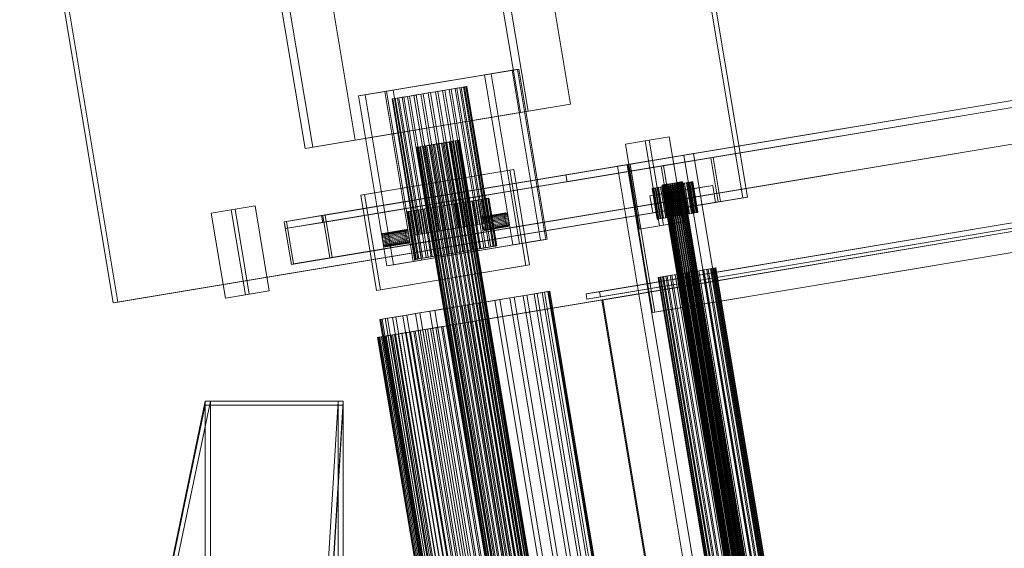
# Model space of a CAD drawing. Header units: millimetres. Extents: x -2233 to 61924, y -68080 to 6847.
# Tile 518 of 656: x 18716 to 19287, y -17483 to -17176. Entities that reach past the tile are written whole.
import ezdxf

# ---------------------------------------------------------------- set-up
doc = ezdxf.new("R2010")
doc.units = ezdxf.units.MM
doc.layers.add('superior_C10', color=7, linetype='Continuous', lineweight=0)
doc.layers.add('superior_C10-C02', color=7, linetype='Continuous', lineweight=0)

msp = doc.modelspace()

# ---------------------------------------------------------------- linework, layer by layer
at = {"layer": 'superior_C10'}
for p, q in [((27725.129, -15817.708), (18890.619, -17290.127)), ((18891.289, -17290.015), (27725.799, -15817.597)), ((27727.139, -15817.373), (18892.629, -17289.792)), ((18868.958, -17293.737), (27703.468, -15821.318)), ((27704.808, -15821.095), (18870.298, -17293.513)), ((18891.277, -17294.072), (27725.787, -15821.654)), ((27704.125, -15825.264), (18869.616, -17297.682)), ((27707.578, -15845.978), (18873.068, -17318.397)), ((18874.408, -17318.173), (27708.918, -15845.755)), ((27729.909, -15842.256), (18895.399, -17314.675)), ((18896.739, -17314.451), (27731.249, -15842.033)), ((19068.902, -17264.468), (27576.745, -15846.494)), ((27578.085, -15846.271), (19070.242, -17264.245)), ((18963.505, -17354.013), (27663.505, -15904.013)), ((27664.175, -15903.902), (18964.175, -17353.902)), ((18986.506, -17350.18), (27686.506, -15900.18)), ((27687.176, -15900.068), (18987.176, -17350.068)), ((27636.523, -15903.442), (19051.817, -17334.226)), ((19044.001, -17335.529), (27628.707, -15904.744)), ((27629.2, -15907.703), (19044.494, -17338.488)), ((19052.31, -17337.185), (27637.016, -15906.401)), ((19053.091, -17339.082), (27618.581, -15911.501)), ((27619.251, -15911.389), (19053.761, -17338.971)), ((27590.39, -15928.365), (19082.547, -17346.339)), ((19083.887, -17346.115), (27591.73, -15928.141)), ((19080.608, -16954.324), (19134.859, -17279.834)), ((19137.539, -17279.387), (19083.287, -16953.877)), ((18769.762, -17340.683), (18715.51, -17015.173)), ((18718.19, -17014.727), (18772.441, -17340.237)), ((19034.964, -17225.517), (19015.236, -17107.15)), ((18986.205, -17111.989), (19005.933, -17230.356)), ((19010.399, -17229.611), (18990.671, -17111.244)), ((18865.77, -17132.061), (18885.498, -17250.428)), ((18890.334, -17127.967), (18910.062, -17246.334)), ((18881.031, -17251.173), (18861.303, -17132.806)), ((19068.244, -17260.522), (19505.506, -17187.645)), ((19506.846, -17187.422), (19069.584, -17260.299)), ((19032.291, -17266.515), (19469.553, -17193.638)), ((19070.242, -17264.245), (19507.503, -17191.368)), ((19470.21, -17197.583), (19032.949, -17270.46)), ((18927.292, -17218.118), (19004.154, -17205.307)), ((19005.048, -17205.159), (18928.185, -17217.969)), ((18985.126, -17208.479), (19001.204, -17205.799)), ((19005.048, -17205.159), (18988.969, -17207.838)), ((19005.048, -17205.159), (19001.204, -17205.799)), ((19001.204, -17205.799), (19017.644, -17304.438)), ((19005.048, -17205.159), (19004.154, -17205.307)), ((19004.154, -17205.307), (19020.594, -17303.947)), ((19021.487, -17303.798), (19005.048, -17205.159)), ((18985.126, -17208.479), (18988.969, -17207.838)), ((19001.566, -17307.118), (18985.126, -17208.479)), ((18988.969, -17207.838), (19005.409, -17306.478)), ((18932.028, -17217.328), (18915.95, -17220.008)), ((18932.028, -17217.328), (18928.185, -17217.969)), ((18948.468, -17315.968), (18932.028, -17217.328)), ((18956.696, -17218.286), (18960.805, -17217.601)), ((18962.088, -17217.387), (18958.059, -17218.059)), ((18960.805, -17217.601), (18964.619, -17216.966)), ((18960.805, -17217.601), (18973.957, -17296.513)), ((18965.774, -17216.773), (18962.088, -17217.387)), ((18962.088, -17217.387), (18975.24, -17296.299)), ((18964.619, -17216.966), (18967.992, -17216.403)), ((18964.619, -17216.966), (18977.771, -17295.877)), ((18968.974, -17216.24), (18965.774, -17216.773)), ((18965.774, -17216.773), (18978.926, -17295.685)), ((18967.992, -17216.403), (18970.794, -17215.936)), ((18967.992, -17216.403), (18981.144, -17295.315)), ((18971.566, -17215.808), (18968.974, -17216.24)), ((18968.974, -17216.24), (18982.126, -17295.151)), ((18970.794, -17215.936), (18972.919, -17215.582)), ((18970.794, -17215.936), (18983.946, -17294.848)), ((18973.451, -17215.494), (18971.566, -17215.808)), ((18971.566, -17215.808), (18984.718, -17294.719)), ((18972.919, -17215.582), (18974.284, -17215.355)), ((18972.919, -17215.582), (18986.071, -17294.494)), ((18974.555, -17215.31), (18973.451, -17215.494)), ((18973.451, -17215.494), (18986.603, -17294.405)), ((18974.284, -17215.355), (18974.836, -17215.263)), ((18974.284, -17215.355), (18987.435, -17294.266)), ((18974.836, -17215.263), (18974.555, -17215.31)), ((18974.555, -17215.31), (18987.707, -17294.221)), ((18974.836, -17215.263), (18987.988, -17294.174)), ((19509.616, -17212.305), (19072.354, -17285.182)), ((19073.694, -17284.959), (19510.955, -17212.082)), ((18912.106, -17220.649), (18928.185, -17217.969)), ((18912.106, -17220.649), (18915.95, -17220.008)), ((18928.546, -17319.288), (18912.106, -17220.649)), ((18915.95, -17220.008), (18932.389, -17318.648)), ((18927.292, -17218.118), (18928.185, -17217.969)), ((18943.732, -17316.757), (18927.292, -17218.118)), ((18928.185, -17217.969), (18944.625, -17316.608)), ((18932.009, -17222.401), (18931.457, -17222.493)), ((18931.457, -17222.493), (18931.738, -17222.446)), ((18931.457, -17222.493), (18944.609, -17301.404)), ((18931.738, -17222.446), (18932.842, -17222.262)), ((18931.738, -17222.446), (18944.89, -17301.357)), ((18933.374, -17222.173), (18932.009, -17222.401)), ((18945.161, -17301.312), (18932.009, -17222.401)), ((18932.842, -17222.262), (18934.726, -17221.948)), ((18932.842, -17222.262), (18945.994, -17301.173)), ((18935.498, -17221.819), (18933.374, -17222.173)), ((18933.374, -17222.173), (18946.526, -17301.085)), ((18934.726, -17221.948), (18937.318, -17221.516)), ((18934.726, -17221.948), (18947.878, -17300.859)), ((18938.301, -17221.352), (18935.498, -17221.819)), ((18935.498, -17221.819), (18948.65, -17300.731)), ((18937.318, -17221.516), (18940.519, -17220.982)), ((18937.318, -17221.516), (18950.47, -17300.427)), ((18941.674, -17220.79), (18938.301, -17221.352)), ((18938.301, -17221.352), (18951.453, -17300.264)), ((18940.519, -17220.982), (18944.204, -17220.368)), ((18940.519, -17220.982), (18953.67, -17299.894)), ((18945.488, -17220.154), (18941.674, -17220.79)), ((18941.674, -17220.79), (18954.826, -17299.701)), ((18944.204, -17220.368), (18948.233, -17219.697)), ((18944.204, -17220.368), (18957.356, -17299.28)), ((18949.596, -17219.469), (18945.488, -17220.154)), ((18945.488, -17220.154), (18958.64, -17299.066)), ((18948.233, -17219.697), (18952.452, -17218.994)), ((18948.233, -17219.697), (18961.385, -17298.608)), ((18953.841, -17218.762), (18949.596, -17219.469)), ((18949.596, -17219.469), (18962.748, -17298.381)), ((18952.452, -17218.994), (18956.696, -17218.286)), ((18952.452, -17218.994), (18965.603, -17297.905)), ((18958.059, -17218.059), (18953.841, -17218.762)), ((18953.841, -17218.762), (18966.993, -17297.673)), ((18956.696, -17218.286), (18969.848, -17297.198)), ((18958.059, -17218.059), (18971.211, -17296.97)), ((18910.062, -17246.334), (19034.964, -17225.517)), ((19010.399, -17229.611), (19034.964, -17225.517)), ((19005.933, -17230.356), (18881.031, -17251.173)), ((18885.498, -17250.428), (19010.399, -17229.611)), ((19005.933, -17230.356), (19010.399, -17229.611)), ((18885.498, -17250.428), (18910.062, -17246.334)), ((19066.828, -17248.593), (19080.674, -17246.285)), ((19092.203, -17244.364), (19078.358, -17246.671)), ((19092.203, -17244.364), (19080.674, -17246.285)), ((19080.674, -17246.285), (19088.893, -17295.605)), ((19100.423, -17293.683), (19092.203, -17244.364)), ((18881.031, -17251.173), (18885.498, -17250.428)), ((18946.068, -17250.471), (18945.755, -17250.523)), ((18945.755, -17250.523), (18945.914, -17250.497)), ((18945.755, -17250.523), (19029.598, -17753.584)), ((18945.914, -17250.497), (18946.542, -17250.392)), ((18945.914, -17250.497), (19029.758, -17753.558)), ((18946.844, -17250.342), (18946.068, -17250.471)), ((19029.912, -17753.532), (18946.068, -17250.471)), ((18946.542, -17250.392), (18947.612, -17250.214)), ((18946.542, -17250.392), (19030.385, -17753.453)), ((18948.051, -17250.141), (18946.844, -17250.342)), ((18946.844, -17250.342), (19030.687, -17753.403)), ((18947.612, -17250.214), (18949.085, -17249.968)), ((18947.612, -17250.214), (19031.456, -17753.275)), ((18949.643, -17249.875), (18948.051, -17250.141)), ((18948.051, -17250.141), (19031.894, -17753.202)), ((18949.085, -17249.968), (18950.903, -17249.665)), ((18949.085, -17249.968), (19032.929, -17753.029)), ((18951.56, -17249.556), (18949.643, -17249.875)), ((18949.643, -17249.875), (19033.487, -17752.936)), ((18950.903, -17249.665), (18952.998, -17249.316)), ((18950.903, -17249.665), (19034.747, -17752.726)), ((18953.727, -17249.195), (18951.56, -17249.556)), ((18951.56, -17249.556), (19035.403, -17752.617)), ((18952.998, -17249.316), (18955.287, -17248.935)), ((18952.998, -17249.316), (19036.841, -17752.377)), ((18956.061, -17248.806), (18953.727, -17249.195)), ((18953.727, -17249.195), (19037.57, -17752.256)), ((18955.287, -17248.935), (18957.683, -17248.535)), ((18955.287, -17248.935), (19039.13, -17751.996)), ((18958.473, -17248.404), (18956.061, -17248.806)), ((18956.061, -17248.806), (19039.905, -17751.867)), ((18957.683, -17248.535), (18960.095, -17248.133)), ((18957.683, -17248.535), (19041.527, -17751.596)), ((18960.87, -17248.004), (18958.473, -17248.404)), ((18958.473, -17248.404), (19042.317, -17751.465)), ((18960.095, -17248.133), (18962.43, -17247.744)), ((18960.095, -17248.133), (19043.939, -17751.194)), ((18963.159, -17247.623), (18960.87, -17248.004)), ((18960.87, -17248.004), (19044.713, -17751.065)), ((18962.43, -17247.744), (18964.597, -17247.383)), ((18962.43, -17247.744), (19046.273, -17750.805)), ((18965.253, -17247.274), (18963.159, -17247.623)), ((18963.159, -17247.623), (19047.002, -17750.684)), ((18964.597, -17247.383), (18966.513, -17247.064)), ((18964.597, -17247.383), (19048.44, -17750.444)), ((18967.071, -17246.971), (18965.253, -17247.274)), ((18965.253, -17247.274), (19049.097, -17750.335)), ((18966.513, -17247.064), (18968.106, -17246.798)), ((18966.513, -17247.064), (19050.357, -17750.125)), ((18968.544, -17246.725), (18967.071, -17246.971)), ((18967.071, -17246.971), (19050.915, -17750.032)), ((18968.106, -17246.798), (18969.313, -17246.597)), ((18968.106, -17246.798), (19051.949, -17749.859)), ((18969.615, -17246.547), (18968.544, -17246.725)), ((18968.544, -17246.725), (19052.388, -17749.786)), ((18969.313, -17246.597), (18970.088, -17246.468)), ((18969.313, -17246.597), (19053.156, -17749.658)), ((18970.242, -17246.442), (18969.615, -17246.547)), ((18969.615, -17246.547), (19053.458, -17749.608)), ((18970.088, -17246.468), (18970.402, -17246.416)), ((18970.088, -17246.468), (19053.932, -17749.529)), ((18970.402, -17246.416), (18970.242, -17246.442)), ((18970.242, -17246.442), (19054.086, -17749.503)), ((18970.402, -17246.416), (19054.245, -17749.477)), ((19066.828, -17248.593), (19078.358, -17246.671)), ((19075.048, -17297.913), (19066.828, -17248.593)), ((19078.358, -17246.671), (19086.578, -17295.991)), ((19062.231, -17261.525), (19100.663, -17255.119)), ((19106.245, -17254.189), (19067.814, -17260.594)), ((19087.568, -17261.357), (19116.391, -17256.553)), ((19117.731, -17256.33), (19088.907, -17261.134)), ((19106.245, -17254.189), (19100.663, -17255.119)), ((19100.663, -17255.119), (19174.642, -17698.997)), ((19180.225, -17698.066), (19106.245, -17254.189)), ((19117.731, -17256.33), (19116.391, -17256.553)), ((19116.391, -17256.553), (19120.665, -17282.199)), ((19122.005, -17281.976), (19117.731, -17256.33)), ((19002.027, -17263.448), (18915.557, -17277.86)), ((19002.027, -17263.448), (18999.794, -17263.82)), ((19011.234, -17318.686), (19002.027, -17263.448)), ((19032.291, -17266.515), (19069.584, -17260.299)), ((19062.231, -17261.525), (19067.814, -17260.594)), ((19136.211, -17705.402), (19062.231, -17261.525)), ((19067.814, -17260.594), (19141.794, -17704.471)), ((19068.244, -17260.522), (19069.584, -17260.299)), ((19072.354, -17285.182), (19068.244, -17260.522)), ((19069.584, -17260.299), (19070.242, -17264.245)), ((19069.584, -17260.299), (19073.694, -17284.959)), ((19087.568, -17261.357), (19088.907, -17261.134)), ((19091.842, -17287.003), (19087.568, -17261.357)), ((19088.907, -17261.134), (19093.182, -17286.78)), ((18913.324, -17278.232), (18999.794, -17263.82)), ((18999.794, -17263.82), (19009, -17319.058)), ((19032.949, -17270.46), (19032.291, -17266.515)), ((19032.949, -17270.46), (19070.242, -17264.245)), ((19068.902, -17264.468), (19070.242, -17264.245)), ((19082.547, -17346.339), (19068.902, -17264.468)), ((19070.242, -17264.245), (19083.887, -17346.115)), ((19081.021, -17278.669), (19104.08, -17274.826)), ((19082.597, -17274.351), (19082.296, -17274.401)), ((19082.296, -17274.401), (19082.449, -17274.376)), ((19082.296, -17274.401), (19085.255, -17292.156)), ((19082.449, -17274.376), (19083.051, -17274.275)), ((19082.449, -17274.376), (19085.408, -17292.131)), ((19083.341, -17274.227), (19082.597, -17274.351)), ((19085.556, -17292.106), (19082.597, -17274.351)), ((19083.051, -17274.275), (19084.079, -17274.104)), ((19083.051, -17274.275), (19086.01, -17292.03)), ((19084.5, -17274.034), (19083.341, -17274.227)), ((19083.341, -17274.227), (19086.3, -17291.982)), ((19084.079, -17274.104), (19085.493, -17273.868)), ((19084.079, -17274.104), (19087.038, -17291.859)), ((19086.029, -17273.779), (19084.5, -17274.034)), ((19084.5, -17274.034), (19087.459, -17291.789)), ((19085.493, -17273.868), (19087.238, -17273.577)), ((19085.493, -17273.868), (19088.452, -17291.623)), ((19087.869, -17273.472), (19086.029, -17273.779)), ((19086.029, -17273.779), (19088.988, -17291.534)), ((19087.238, -17273.577), (19089.249, -17273.242)), ((19087.238, -17273.577), (19090.198, -17291.332)), ((19089.949, -17273.126), (19087.869, -17273.472)), ((19087.869, -17273.472), (19090.828, -17291.227)), ((19088.197, -17272.404), (19088.047, -17272.429)), ((19088.047, -17272.429), (19088.123, -17272.416)), ((19088.047, -17272.429), (19157.094, -17686.714)), ((19088.123, -17272.416), (19088.424, -17272.366)), ((19088.123, -17272.416), (19157.171, -17686.702)), ((19088.569, -17272.342), (19088.197, -17272.404)), ((19157.245, -17686.689), (19088.197, -17272.404)), ((19088.424, -17272.366), (19088.938, -17272.28)), ((19088.424, -17272.366), (19157.472, -17686.651)), ((19089.149, -17272.245), (19088.569, -17272.342)), ((19088.569, -17272.342), (19157.617, -17686.627)), ((19088.938, -17272.28), (19089.645, -17272.162)), ((19088.938, -17272.28), (19157.986, -17686.566)), ((19089.913, -17272.118), (19089.149, -17272.245)), ((19089.149, -17272.245), (19158.196, -17686.531)), ((19089.249, -17273.242), (19091.447, -17272.876)), ((19089.249, -17273.242), (19092.208, -17290.997)), ((19089.645, -17272.162), (19090.518, -17272.017)), ((19089.645, -17272.162), (19158.693, -17686.448)), ((19090.833, -17271.964), (19089.913, -17272.118)), ((19089.913, -17272.118), (19158.961, -17686.403)), ((19092.19, -17272.752), (19089.949, -17273.126)), ((19089.949, -17273.126), (19092.908, -17290.881)), ((19090.518, -17272.017), (19091.523, -17271.849)), ((19090.518, -17272.017), (19159.566, -17686.302)), ((19091.873, -17271.791), (19090.833, -17271.964)), ((19090.833, -17271.964), (19159.881, -17686.25)), ((19091.447, -17272.876), (19093.747, -17272.493)), ((19091.447, -17272.876), (19094.406, -17290.631)), ((19091.523, -17271.849), (19092.622, -17271.666)), ((19091.523, -17271.849), (19160.571, -17686.135)), ((19092.994, -17271.604), (19091.873, -17271.791)), ((19091.873, -17271.791), (19160.921, -17686.077)), ((19094.505, -17272.366), (19092.19, -17272.752)), ((19092.19, -17272.752), (19095.149, -17290.507)), ((19092.622, -17271.666), (19093.772, -17271.475)), ((19092.622, -17271.666), (19161.67, -17685.952)), ((19094.151, -17271.411), (19092.994, -17271.604)), ((19092.994, -17271.604), (19162.041, -17685.89)), ((19093.747, -17272.493), (19096.063, -17272.107)), ((19093.747, -17272.493), (19096.707, -17290.248)), ((19093.772, -17271.475), (19094.93, -17271.282)), ((19093.772, -17271.475), (19162.82, -17685.76)), ((19095.302, -17271.22), (19094.151, -17271.411)), ((19094.151, -17271.411), (19163.199, -17685.697)), ((19117.479, -17272.592), (19094.42, -17276.436)), ((19096.806, -17271.983), (19094.505, -17272.366)), ((19094.505, -17272.366), (19097.465, -17290.121)), ((19094.93, -17271.282), (19096.051, -17271.095)), ((19094.93, -17271.282), (19163.978, -17685.567)), ((19096.401, -17271.037), (19095.302, -17271.22)), ((19095.302, -17271.22), (19164.349, -17685.505)), ((19096.051, -17271.095), (19097.091, -17270.922)), ((19096.051, -17271.095), (19165.098, -17685.38)), ((19096.063, -17272.107), (19098.304, -17271.733)), ((19096.063, -17272.107), (19099.022, -17289.862)), ((19097.406, -17270.869), (19096.401, -17271.037)), ((19096.401, -17271.037), (19165.448, -17685.322)), ((19099.004, -17271.616), (19096.806, -17271.983)), ((19096.806, -17271.983), (19099.765, -17289.738)), ((19097.091, -17270.922), (19098.011, -17270.768)), ((19097.091, -17270.922), (19166.138, -17685.207)), ((19098.279, -17270.724), (19097.406, -17270.869)), ((19097.406, -17270.869), (19166.453, -17685.154)), ((19098.011, -17270.768), (19098.775, -17270.641)), ((19098.011, -17270.768), (19167.058, -17685.054)), ((19098.986, -17270.606), (19098.279, -17270.724)), ((19098.279, -17270.724), (19167.326, -17685.009)), ((19098.304, -17271.733), (19100.384, -17271.386)), ((19098.304, -17271.733), (19101.263, -17289.488)), ((19098.775, -17270.641), (19099.355, -17270.544)), ((19098.775, -17270.641), (19167.823, -17684.926)), ((19099.5, -17270.52), (19098.986, -17270.606)), ((19098.986, -17270.606), (19168.033, -17684.891)), ((19101.014, -17271.281), (19099.004, -17271.616)), ((19099.004, -17271.616), (19101.963, -17289.372)), ((19099.355, -17270.544), (19099.727, -17270.482)), ((19099.355, -17270.544), (19168.402, -17684.83)), ((19099.801, -17270.47), (19099.5, -17270.52)), ((19099.5, -17270.52), (19168.547, -17684.806)), ((19099.727, -17270.482), (19099.877, -17270.457)), ((19099.727, -17270.482), (19168.774, -17684.768)), ((19099.877, -17270.457), (19099.801, -17270.47)), ((19099.801, -17270.47), (19168.848, -17684.755)), ((19099.877, -17270.457), (19168.925, -17684.743)), ((19100.384, -17271.386), (19102.224, -17271.08)), ((19100.384, -17271.386), (19103.343, -17289.142)), ((19102.76, -17270.99), (19101.014, -17271.281)), ((19101.014, -17271.281), (19103.973, -17289.036)), ((19102.224, -17271.08), (19103.753, -17270.825)), ((19102.224, -17271.08), (19105.183, -17288.835)), ((19104.174, -17270.755), (19102.76, -17270.99)), ((19102.76, -17270.99), (19105.719, -17288.746)), ((19103.753, -17270.825), (19104.911, -17270.632)), ((19103.753, -17270.825), (19106.712, -17288.58)), ((19117.479, -17272.592), (19104.08, -17274.826)), ((19104.08, -17274.826), (19105.724, -17284.69)), ((19105.201, -17270.584), (19104.174, -17270.755)), ((19104.174, -17270.755), (19107.133, -17288.51)), ((19104.911, -17270.632), (19105.656, -17270.508)), ((19104.911, -17270.632), (19107.871, -17288.387)), ((19105.804, -17270.483), (19105.201, -17270.584)), ((19105.201, -17270.584), (19108.161, -17288.339)), ((19105.656, -17270.508), (19105.957, -17270.458)), ((19105.656, -17270.508), (19108.615, -17288.263)), ((19105.957, -17270.458), (19105.804, -17270.483)), ((19105.804, -17270.483), (19108.763, -17288.238)), ((19105.957, -17270.458), (19108.916, -17288.213)), ((19119.123, -17282.456), (19117.479, -17272.592)), ((19134.859, -17279.834), (18769.762, -17340.683)), ((18772.441, -17340.237), (19137.539, -17279.387)), ((18913.324, -17278.232), (18915.557, -17277.86)), ((18922.53, -17333.47), (18913.324, -17278.232)), ((18915.557, -17277.86), (18924.763, -17333.098)), ((18983.249, -17280.771), (18985.567, -17280.385)), ((18986.147, -17280.288), (18984.091, -17280.631)), ((18985.567, -17280.385), (18987.055, -17280.137)), ((18985.567, -17280.385), (18990.17, -17308.004)), ((18987.351, -17280.087), (18986.147, -17280.288)), ((18986.147, -17280.288), (18990.75, -17307.907)), ((18987.055, -17280.137), (18987.658, -17280.036)), ((18987.055, -17280.137), (18991.659, -17307.756)), ((18987.658, -17280.036), (18987.351, -17280.087)), ((18987.351, -17280.087), (18991.954, -17307.706)), ((18987.658, -17280.036), (18992.261, -17307.655)), ((19081.021, -17278.669), (19094.42, -17276.436)), ((19082.665, -17288.533), (19081.021, -17278.669)), ((19094.42, -17276.436), (19096.064, -17286.3)), ((19134.859, -17279.834), (19137.539, -17279.387)), ((18852.007, -17284.396), (18838.162, -17286.704)), ((18852.007, -17284.396), (18840.478, -17286.318)), ((18860.227, -17333.716), (18852.007, -17284.396)), ((18943.799, -17287.346), (18978.388, -17281.581)), ((18946.73, -17286.858), (18950.221, -17286.276)), ((18951.481, -17286.066), (18947.801, -17286.679)), ((18984.194, -17280.614), (18949.606, -17286.378)), ((18950.221, -17286.276), (18954.242, -17285.606)), ((18950.221, -17286.276), (18954.824, -17313.895)), ((18955.642, -17285.372), (18951.481, -17286.066)), ((18951.481, -17286.066), (18956.084, -17313.685)), ((18954.242, -17285.606), (18958.637, -17284.873)), ((18954.242, -17285.606), (18958.845, -17313.225)), ((18960.124, -17284.625), (18955.642, -17285.372)), ((18955.642, -17285.372), (18960.245, -17312.991)), ((18958.637, -17284.873), (18963.239, -17284.106)), ((18958.637, -17284.873), (18963.24, -17312.492)), ((18964.755, -17283.853), (18960.124, -17284.625)), ((18960.124, -17284.625), (18964.727, -17312.244)), ((18963.239, -17284.106), (18967.869, -17283.334)), ((18963.239, -17284.106), (18967.842, -17311.725)), ((18969.356, -17283.086), (18964.755, -17283.853)), ((18964.755, -17283.853), (18969.358, -17311.472)), ((18967.869, -17283.334), (18972.351, -17282.587)), ((18967.869, -17283.334), (18972.473, -17310.953)), ((18973.752, -17282.354), (18969.356, -17283.086)), ((18969.356, -17283.086), (18973.959, -17310.706)), ((18972.351, -17282.587), (18976.512, -17281.894)), ((18972.351, -17282.587), (18976.954, -17310.206)), ((18977.772, -17281.684), (18973.752, -17282.354)), ((18973.752, -17282.354), (18978.355, -17309.973)), ((18976.512, -17281.894), (18980.192, -17281.281)), ((18976.512, -17281.894), (18981.115, -17309.513)), ((18981.264, -17281.102), (18977.772, -17281.684)), ((18977.772, -17281.684), (18982.376, -17309.303)), ((18984.194, -17280.614), (18978.388, -17281.581)), ((18978.388, -17281.581), (18982.991, -17309.2)), ((18980.192, -17281.281), (18983.249, -17280.771)), ((18980.192, -17281.281), (18984.795, -17308.9)), ((18984.091, -17280.631), (18981.264, -17281.102)), ((18981.264, -17281.102), (18985.867, -17308.721)), ((18983.249, -17280.771), (18987.852, -17308.39)), ((18984.091, -17280.631), (18988.695, -17308.25)), ((18988.797, -17308.233), (18984.194, -17280.614)), ((19072.354, -17285.182), (19073.694, -17284.959)), ((19105.724, -17284.69), (19082.665, -17288.533)), ((19082.665, -17288.533), (19096.064, -17286.3)), ((19120.665, -17282.199), (19091.842, -17287.003)), ((19093.182, -17286.78), (19122.005, -17281.976)), ((19096.064, -17286.3), (19119.123, -17282.456)), ((19105.724, -17284.69), (19119.123, -17282.456)), ((19120.665, -17282.199), (19122.005, -17281.976)), ((18826.632, -17288.625), (18840.478, -17286.318)), ((18826.632, -17288.625), (18838.162, -17286.704)), ((18834.852, -17337.945), (18826.632, -17288.625)), ((18838.162, -17286.704), (18846.382, -17336.024)), ((18840.478, -17286.318), (18848.698, -17335.638)), ((18868.958, -17293.737), (18890.619, -17290.127)), ((18890.619, -17290.127), (18891.277, -17294.072)), ((18891.289, -17290.015), (18892.629, -17289.792)), ((18895.399, -17314.675), (18891.289, -17290.015)), ((18892.629, -17289.792), (18896.739, -17314.451)), ((18940.938, -17287.823), (18940.335, -17287.923)), ((18940.335, -17287.923), (18940.642, -17287.872)), ((18940.335, -17287.923), (18944.938, -17315.542)), ((18940.642, -17287.872), (18941.846, -17287.671)), ((18940.642, -17287.872), (18945.245, -17315.491)), ((18942.426, -17287.575), (18940.938, -17287.823)), ((18945.541, -17315.442), (18940.938, -17287.823)), ((18941.846, -17287.671), (18943.902, -17287.329)), ((18941.846, -17287.671), (18946.45, -17315.29)), ((18944.744, -17287.188), (18942.426, -17287.575)), ((18942.426, -17287.575), (18947.03, -17315.194)), ((18943.799, -17287.346), (18949.606, -17286.378)), ((18948.403, -17314.965), (18943.799, -17287.346)), ((18943.902, -17287.329), (18946.73, -17286.858)), ((18943.902, -17287.329), (18948.505, -17314.948)), ((18947.801, -17286.679), (18944.744, -17287.188)), ((18944.744, -17287.188), (18949.347, -17314.808)), ((18946.73, -17286.858), (18951.333, -17314.477)), ((18947.801, -17286.679), (18952.405, -17314.298)), ((18949.606, -17286.378), (18954.209, -17313.997)), ((18996.943, -17290.429), (18983.492, -17292.671)), ((18996.954, -17289.812), (18983.503, -17292.054)), ((18983.557, -17291.541), (18983.503, -17292.054)), ((18996.974, -17291.125), (18983.523, -17293.367)), ((18997.008, -17289.299), (18983.557, -17291.541)), ((18983.651, -17291.151), (18983.557, -17291.541)), ((18997.047, -17291.873), (18983.596, -17294.115)), ((18997.102, -17288.909), (18983.651, -17291.151)), ((18983.781, -17290.898), (18983.651, -17291.151)), ((18997.232, -17288.656), (18983.781, -17290.898)), ((18983.942, -17290.793), (18983.781, -17290.898)), ((18997.393, -17288.552), (18983.942, -17290.793)), ((18984.129, -17290.84), (18983.942, -17290.793)), ((18997.58, -17288.598), (18984.129, -17290.84)), ((18984.334, -17291.037), (18984.129, -17290.84)), ((18997.785, -17288.795), (18984.334, -17291.037)), ((18984.549, -17291.376), (18984.334, -17291.037)), ((18998, -17289.134), (18984.549, -17291.376)), ((18984.767, -17291.844), (18984.549, -17291.376)), ((18998.218, -17289.602), (18984.767, -17291.844)), ((18984.977, -17292.423), (18984.767, -17291.844)), ((18998.428, -17290.181), (18984.977, -17292.423)), ((18998.625, -17290.85), (18985.174, -17293.092)), ((18998.799, -17291.581), (18985.348, -17293.823)), ((18996.943, -17290.429), (18996.954, -17289.812)), ((18996.974, -17291.125), (18996.943, -17290.429)), ((18996.954, -17289.812), (18997.008, -17289.299)), ((18997.047, -17291.873), (18996.974, -17291.125)), ((18997.008, -17289.299), (18997.102, -17288.909)), ((18997.158, -17292.646), (18997.047, -17291.873)), ((18997.102, -17288.909), (18997.232, -17288.656)), ((18997.232, -17288.656), (18997.393, -17288.552)), ((18997.393, -17288.552), (18997.58, -17288.598)), ((18997.58, -17288.598), (18997.785, -17288.795)), ((18997.785, -17288.795), (18998, -17289.134)), ((18998, -17289.134), (18998.218, -17289.602)), ((18998.218, -17289.602), (18998.428, -17290.181)), ((18998.428, -17290.181), (18998.625, -17290.85)), ((18998.625, -17290.85), (18998.799, -17291.581)), ((18998.799, -17291.581), (18998.944, -17292.348)), ((19085.556, -17292.106), (19086.3, -17291.982)), ((19087.038, -17291.859), (19086.01, -17292.03)), ((19086.3, -17291.982), (19087.459, -17291.789)), ((19088.452, -17291.623), (19087.038, -17291.859)), ((19087.459, -17291.789), (19088.988, -17291.534)), ((19090.198, -17291.332), (19088.452, -17291.623)), ((19088.988, -17291.534), (19090.828, -17291.227)), ((19092.208, -17290.997), (19090.198, -17291.332)), ((19090.828, -17291.227), (19092.908, -17290.881)), ((19091.842, -17287.003), (19093.182, -17286.78)), ((19094.406, -17290.631), (19092.208, -17290.997)), ((19092.908, -17290.881), (19095.149, -17290.507)), ((19096.707, -17290.248), (19094.406, -17290.631)), ((19095.149, -17290.507), (19097.465, -17290.121)), ((19099.022, -17289.862), (19096.707, -17290.248)), ((19097.465, -17290.121), (19099.765, -17289.738)), ((19101.263, -17289.488), (19099.022, -17289.862)), ((19099.765, -17289.738), (19101.963, -17289.372)), ((19103.343, -17289.142), (19101.263, -17289.488)), ((19101.963, -17289.372), (19103.973, -17289.036)), ((19105.183, -17288.835), (19103.343, -17289.142)), ((19103.973, -17289.036), (19105.719, -17288.746)), ((19106.712, -17288.58), (19105.183, -17288.835)), ((19105.719, -17288.746), (19107.133, -17288.51)), ((19107.871, -17288.387), (19106.712, -17288.58)), ((19107.133, -17288.51), (19108.161, -17288.339)), ((19108.615, -17288.263), (19107.871, -17288.387)), ((19108.161, -17288.339), (19108.763, -17288.238)), ((19108.916, -17288.213), (19108.615, -17288.263)), ((19108.763, -17288.238), (19108.916, -17288.213)), ((18868.958, -17293.737), (18870.298, -17293.513)), ((18869.616, -17297.682), (18868.958, -17293.737)), ((18873.068, -17318.397), (18868.958, -17293.737)), ((18869.616, -17297.682), (18891.277, -17294.072)), ((18870.298, -17293.513), (18874.408, -17318.173)), ((18962.748, -17298.381), (18966.993, -17297.673)), ((18969.848, -17297.198), (18965.603, -17297.905)), ((18966.993, -17297.673), (18971.211, -17296.97)), ((18973.957, -17296.513), (18969.848, -17297.198)), ((18971.211, -17296.97), (18975.24, -17296.299)), ((18977.771, -17295.877), (18973.957, -17296.513)), ((18975.24, -17296.299), (18978.926, -17295.685)), ((18981.144, -17295.315), (18977.771, -17295.877)), ((18978.926, -17295.685), (18982.126, -17295.151)), ((18983.946, -17294.848), (18981.144, -17295.315)), ((18982.126, -17295.151), (18984.718, -17294.719)), ((18983.503, -17292.054), (18983.492, -17292.671)), ((18983.492, -17292.671), (18983.523, -17293.367)), ((18983.523, -17293.367), (18983.596, -17294.115)), ((18983.596, -17294.115), (18983.707, -17294.888)), ((18997.158, -17292.646), (18983.707, -17294.888)), ((18983.707, -17294.888), (18983.852, -17295.655)), ((18997.303, -17293.413), (18983.852, -17295.655)), ((18983.852, -17295.655), (18984.026, -17296.386)), ((18986.071, -17294.494), (18983.946, -17294.848)), ((18997.477, -17294.145), (18984.026, -17296.386)), ((18984.026, -17296.386), (18984.223, -17297.055)), ((18997.674, -17294.813), (18984.223, -17297.055)), ((18984.223, -17297.055), (18984.433, -17297.634)), ((18997.884, -17295.392), (18984.433, -17297.634)), ((18984.433, -17297.634), (18984.65, -17298.102)), ((18998.101, -17295.86), (18984.65, -17298.102)), ((18984.718, -17294.719), (18986.603, -17294.405)), ((18998.317, -17296.199), (18984.866, -17298.441)), ((18985.174, -17293.092), (18984.977, -17292.423)), ((18998.522, -17296.396), (18985.071, -17298.638)), ((18985.348, -17293.823), (18985.174, -17293.092)), ((18985.258, -17298.685), (18998.709, -17296.443)), ((18985.493, -17294.59), (18985.348, -17293.823)), ((18998.87, -17296.338), (18985.419, -17298.58)), ((18998.944, -17292.348), (18985.493, -17294.59)), ((18985.604, -17295.363), (18985.493, -17294.59)), ((18999, -17296.085), (18985.549, -17298.327)), ((18999.055, -17293.121), (18985.604, -17295.363)), ((18985.677, -17296.111), (18985.604, -17295.363)), ((18999.094, -17295.695), (18985.643, -17297.937)), ((18985.643, -17297.937), (18985.697, -17297.424)), ((18999.128, -17293.869), (18985.677, -17296.111)), ((18985.708, -17296.807), (18985.677, -17296.111)), ((18999.148, -17295.182), (18985.697, -17297.424)), ((18985.697, -17297.424), (18985.708, -17296.807)), ((18999.159, -17294.565), (18985.708, -17296.807)), ((18987.435, -17294.266), (18986.071, -17294.494)), ((18986.603, -17294.405), (18987.707, -17294.221)), ((18987.988, -17294.174), (18987.435, -17294.266)), ((18987.707, -17294.221), (18987.988, -17294.174)), ((18997.303, -17293.413), (18997.158, -17292.646)), ((18997.477, -17294.145), (18997.303, -17293.413)), ((18997.674, -17294.813), (18997.477, -17294.145)), ((18997.884, -17295.392), (18997.674, -17294.813)), ((18998.101, -17295.86), (18997.884, -17295.392)), ((18998.317, -17296.199), (18998.101, -17295.86)), ((18998.522, -17296.396), (18998.317, -17296.199)), ((18998.709, -17296.443), (18998.522, -17296.396)), ((18998.87, -17296.338), (18998.709, -17296.443)), ((18999, -17296.085), (18998.87, -17296.338)), ((18998.944, -17292.348), (18999.055, -17293.121)), ((18999.094, -17295.695), (18999, -17296.085)), ((18999.055, -17293.121), (18999.128, -17293.869)), ((18999.148, -17295.182), (18999.094, -17295.695)), ((18999.128, -17293.869), (18999.159, -17294.565)), ((18999.159, -17294.565), (18999.148, -17295.182)), ((19075.048, -17297.913), (19088.893, -17295.605)), ((19086.578, -17295.991), (19075.048, -17297.913)), ((19085.255, -17292.156), (19085.556, -17292.106)), ((19085.408, -17292.131), (19085.255, -17292.156)), ((19086.01, -17292.03), (19085.408, -17292.131)), ((19086.578, -17295.991), (19100.423, -17293.683)), ((19088.893, -17295.605), (19100.423, -17293.683)), ((18939.296, -17300.037), (18925.845, -17302.279)), ((18925.856, -17301.662), (18925.845, -17302.279)), ((18925.845, -17302.279), (18925.876, -17302.974)), ((18939.307, -17299.42), (18925.856, -17301.662)), ((18925.91, -17301.149), (18925.856, -17301.662)), ((18939.327, -17300.733), (18925.876, -17302.974)), ((18925.876, -17302.974), (18925.949, -17303.723)), ((18939.361, -17298.907), (18925.91, -17301.149)), ((18926.004, -17300.759), (18925.91, -17301.149)), ((18939.4, -17301.481), (18925.949, -17303.723)), ((18939.455, -17298.517), (18926.004, -17300.759)), ((18926.134, -17300.506), (18926.004, -17300.759)), ((18939.511, -17302.254), (18926.06, -17304.496)), ((18939.585, -17298.264), (18926.134, -17300.506)), ((18926.295, -17300.401), (18926.134, -17300.506)), ((18939.656, -17303.021), (18926.205, -17305.263)), ((18939.746, -17298.159), (18926.295, -17300.401)), ((18926.482, -17300.448), (18926.295, -17300.401)), ((18939.933, -17298.206), (18926.482, -17300.448)), ((18926.687, -17300.645), (18926.482, -17300.448)), ((18940.138, -17298.403), (18926.687, -17300.645)), ((18926.902, -17300.983), (18926.687, -17300.645)), ((18940.353, -17298.742), (18926.902, -17300.983)), ((18927.12, -17301.452), (18926.902, -17300.983)), ((18940.571, -17299.21), (18927.12, -17301.452)), ((18927.33, -17302.031), (18927.12, -17301.452)), ((18940.781, -17299.789), (18927.33, -17302.031)), ((18927.527, -17302.699), (18927.33, -17302.031)), ((18940.977, -17300.458), (18927.527, -17302.699)), ((18927.701, -17303.431), (18927.527, -17302.699)), ((18941.152, -17301.189), (18927.701, -17303.431)), ((18927.846, -17304.198), (18927.701, -17303.431)), ((18941.297, -17301.956), (18927.846, -17304.198)), ((18941.408, -17302.729), (18927.957, -17304.971)), ((18939.296, -17300.037), (18939.307, -17299.42)), ((18939.327, -17300.733), (18939.296, -17300.037)), ((18939.307, -17299.42), (18939.361, -17298.907)), ((18939.4, -17301.481), (18939.327, -17300.733)), ((18939.361, -17298.907), (18939.455, -17298.517)), ((18939.511, -17302.254), (18939.4, -17301.481)), ((18939.455, -17298.517), (18939.585, -17298.264)), ((18939.656, -17303.021), (18939.511, -17302.254)), ((18939.585, -17298.264), (18939.746, -17298.159)), ((18939.83, -17303.752), (18939.656, -17303.021)), ((18939.746, -17298.159), (18939.933, -17298.206)), ((18939.933, -17298.206), (18940.138, -17298.403)), ((18940.138, -17298.403), (18940.353, -17298.742)), ((18940.353, -17298.742), (18940.571, -17299.21)), ((18940.571, -17299.21), (18940.781, -17299.789)), ((18940.781, -17299.789), (18940.977, -17300.458)), ((18940.977, -17300.458), (18941.152, -17301.189)), ((18941.152, -17301.189), (18941.297, -17301.956)), ((18941.297, -17301.956), (18941.408, -17302.729)), ((18941.408, -17302.729), (18941.481, -17303.477)), ((18944.609, -17301.404), (18945.161, -17301.312)), ((18944.89, -17301.357), (18944.609, -17301.404)), ((18945.994, -17301.173), (18944.89, -17301.357)), ((18945.161, -17301.312), (18946.526, -17301.085)), ((18947.878, -17300.859), (18945.994, -17301.173)), ((18946.526, -17301.085), (18948.65, -17300.731)), ((18950.47, -17300.427), (18947.878, -17300.859)), ((18948.65, -17300.731), (18951.453, -17300.264)), ((18953.67, -17299.894), (18950.47, -17300.427)), ((18951.453, -17300.264), (18954.826, -17299.701)), ((18957.356, -17299.28), (18953.67, -17299.894)), ((18954.826, -17299.701), (18958.64, -17299.066)), ((18961.385, -17298.608), (18957.356, -17299.28)), ((18958.64, -17299.066), (18962.748, -17298.381)), ((18965.603, -17297.905), (18961.385, -17298.608)), ((18984.65, -17298.102), (18984.866, -17298.441)), ((18984.866, -17298.441), (18985.071, -17298.638)), ((18985.071, -17298.638), (18985.258, -17298.685)), ((18985.258, -17298.685), (18985.419, -17298.58)), ((18985.419, -17298.58), (18985.549, -17298.327)), ((18985.549, -17298.327), (18985.643, -17297.937)), ((18925.949, -17303.723), (18926.06, -17304.496)), ((18926.06, -17304.496), (18926.205, -17305.263)), ((18926.205, -17305.263), (18926.379, -17305.994)), ((18939.83, -17303.752), (18926.379, -17305.994)), ((18926.379, -17305.994), (18926.576, -17306.663)), ((18940.027, -17304.421), (18926.576, -17306.663)), ((18926.576, -17306.663), (18926.786, -17307.242)), ((18940.237, -17305), (18926.786, -17307.242)), ((18926.786, -17307.242), (18927.003, -17307.71)), ((18940.454, -17305.468), (18927.003, -17307.71)), ((18927.003, -17307.71), (18927.219, -17308.049)), ((18940.67, -17305.807), (18927.219, -17308.049)), ((18927.219, -17308.049), (18927.424, -17308.246)), ((18940.875, -17306.004), (18927.424, -17308.246)), ((18927.424, -17308.246), (18927.611, -17308.292)), ((18927.611, -17308.292), (18941.061, -17306.051)), ((18927.611, -17308.292), (18927.772, -17308.188)), ((18941.223, -17305.946), (18927.772, -17308.188)), ((18927.772, -17308.188), (18927.902, -17307.935)), ((18927.957, -17304.971), (18927.846, -17304.198)), ((18941.353, -17305.693), (18927.902, -17307.935)), ((18927.902, -17307.935), (18927.996, -17307.545)), ((18928.03, -17305.719), (18927.957, -17304.971)), ((18941.447, -17305.303), (18927.996, -17307.545)), ((18927.996, -17307.545), (18928.05, -17307.031)), ((18941.481, -17303.477), (18928.03, -17305.719)), ((18928.061, -17306.415), (18928.03, -17305.719)), ((18941.501, -17304.79), (18928.05, -17307.031)), ((18928.05, -17307.031), (18928.061, -17306.415)), ((18941.512, -17304.173), (18928.061, -17306.415)), ((18940.027, -17304.421), (18939.83, -17303.752)), ((18940.237, -17305), (18940.027, -17304.421)), ((18940.454, -17305.468), (18940.237, -17305)), ((18940.67, -17305.807), (18940.454, -17305.468)), ((18940.875, -17306.004), (18940.67, -17305.807)), ((18941.061, -17306.051), (18940.875, -17306.004)), ((18941.223, -17305.946), (18941.061, -17306.051)), ((18941.353, -17305.693), (18941.223, -17305.946)), ((18941.447, -17305.303), (18941.353, -17305.693)), ((18941.501, -17304.79), (18941.447, -17305.303)), ((18941.481, -17303.477), (18941.512, -17304.173)), ((18941.512, -17304.173), (18941.501, -17304.79)), ((19020.594, -17303.947), (18943.732, -17316.757)), ((18944.625, -17316.608), (19021.487, -17303.798)), ((18954.209, -17313.997), (18988.797, -17308.233)), ((18984.795, -17308.9), (18981.115, -17309.513)), ((18982.376, -17309.303), (18985.867, -17308.721)), ((18982.991, -17309.2), (18988.797, -17308.233)), ((18987.852, -17308.39), (18984.795, -17308.9)), ((18985.867, -17308.721), (18988.695, -17308.25)), ((18990.17, -17308.004), (18987.852, -17308.39)), ((18988.695, -17308.25), (18990.75, -17307.907)), ((18991.659, -17307.756), (18990.17, -17308.004)), ((18990.75, -17307.907), (18991.954, -17307.706)), ((18992.261, -17307.655), (18991.659, -17307.756)), ((18991.954, -17307.706), (18992.261, -17307.655)), ((19001.566, -17307.118), (19017.644, -17304.438)), ((19005.409, -17306.478), (19001.566, -17307.118)), ((19005.409, -17306.478), (19021.487, -17303.798)), ((19017.644, -17304.438), (19021.487, -17303.798)), ((19020.594, -17303.947), (19021.487, -17303.798)), ((18895.399, -17314.675), (18896.739, -17314.451)), ((18947.03, -17315.194), (18949.347, -17314.808)), ((18982.991, -17309.2), (18948.403, -17314.965)), ((18948.403, -17314.965), (18954.209, -17313.997)), ((18951.333, -17314.477), (18948.505, -17314.948)), ((18949.347, -17314.808), (18952.405, -17314.298)), ((18954.824, -17313.895), (18951.333, -17314.477)), ((18952.405, -17314.298), (18956.084, -17313.685)), ((18958.845, -17313.225), (18954.824, -17313.895)), ((18956.084, -17313.685), (18960.245, -17312.991)), ((18963.24, -17312.492), (18958.845, -17313.225)), ((18960.245, -17312.991), (18964.727, -17312.244)), ((18967.842, -17311.725), (18963.24, -17312.492)), ((18964.727, -17312.244), (18969.358, -17311.472)), ((18972.473, -17310.953), (18967.842, -17311.725)), ((18969.358, -17311.472), (18973.959, -17310.706)), ((18976.954, -17310.206), (18972.473, -17310.953)), ((18973.959, -17310.706), (18978.355, -17309.973)), ((18981.115, -17309.513), (18976.954, -17310.206)), ((18978.355, -17309.973), (18982.376, -17309.303)), ((18873.068, -17318.397), (18874.408, -17318.173)), ((19009, -17319.058), (18922.53, -17333.47)), ((18924.763, -17333.098), (19011.234, -17318.686)), ((18928.546, -17319.288), (18944.625, -17316.608)), ((18932.389, -17318.648), (18928.546, -17319.288)), ((18932.389, -17318.648), (18948.468, -17315.968)), ((18943.732, -17316.757), (18944.625, -17316.608)), ((18944.625, -17316.608), (18948.468, -17315.968)), ((18944.938, -17315.542), (18945.541, -17315.442)), ((18945.245, -17315.491), (18944.938, -17315.542)), ((18946.45, -17315.29), (18945.245, -17315.491)), ((18945.541, -17315.442), (18947.03, -17315.194)), ((18948.505, -17314.948), (18946.45, -17315.29)), ((19009, -17319.058), (19011.234, -17318.686)), ((19117.872, -17320.682), (19118.926, -17320.506)), ((19119.136, -17320.472), (19118.283, -17320.614)), ((19118.926, -17320.506), (19119.353, -17320.435)), ((19118.926, -17320.506), (19170.712, -17631.221)), ((19119.353, -17320.435), (19119.136, -17320.472)), ((19119.136, -17320.472), (19170.921, -17631.186)), ((19119.353, -17320.435), (19171.139, -17631.149)), ((19086.26, -17325.951), (19085.833, -17326.022)), ((19085.833, -17326.022), (19086.05, -17325.986)), ((19085.833, -17326.022), (19137.618, -17636.736)), ((19086.05, -17325.986), (19086.903, -17325.844)), ((19086.05, -17325.986), (19137.836, -17636.7)), ((19087.314, -17325.775), (19086.26, -17325.951)), ((19138.045, -17636.665), (19086.26, -17325.951)), ((19086.903, -17325.844), (19088.359, -17325.601)), ((19086.903, -17325.844), (19138.689, -17636.558)), ((19088.956, -17325.502), (19087.314, -17325.775)), ((19087.314, -17325.775), (19139.1, -17636.489)), ((19088.359, -17325.601), (19090.362, -17325.267)), ((19088.359, -17325.601), (19140.145, -17636.315)), ((19091.121, -17325.141), (19088.956, -17325.502)), ((19088.956, -17325.502), (19140.741, -17636.216)), ((19090.362, -17325.267), (19092.835, -17324.855)), ((19090.362, -17325.267), (19142.148, -17635.981)), ((19093.728, -17324.706), (19091.121, -17325.141)), ((19091.121, -17325.141), (19142.907, -17635.855)), ((19092.835, -17324.855), (19095.683, -17324.38)), ((19092.835, -17324.855), (19144.621, -17635.569)), ((19096.675, -17324.215), (19093.728, -17324.706)), ((19093.728, -17324.706), (19145.514, -17635.42)), ((19095.683, -17324.38), (19098.797, -17323.861)), ((19095.683, -17324.38), (19147.469, -17635.094)), ((19099.85, -17323.686), (19096.675, -17324.215)), ((19096.675, -17324.215), (19148.461, -17634.929)), ((19098.797, -17323.861), (19102.056, -17323.318)), ((19098.797, -17323.861), (19150.582, -17634.575)), ((19103.13, -17323.139), (19099.85, -17323.686)), ((19099.85, -17323.686), (19151.635, -17634.4)), ((19102.056, -17323.318), (19105.336, -17322.771)), ((19102.056, -17323.318), (19153.842, -17634.032)), ((19106.389, -17322.596), (19103.13, -17323.139)), ((19103.13, -17323.139), (19154.915, -17633.853)), ((19105.336, -17322.771), (19108.511, -17322.242)), ((19105.336, -17322.771), (19157.122, -17633.486)), ((19109.503, -17322.077), (19106.389, -17322.596)), ((19106.389, -17322.596), (19158.175, -17633.31)), ((19108.511, -17322.242), (19111.458, -17321.751)), ((19108.511, -17322.242), (19160.296, -17632.956)), ((19112.351, -17321.602), (19109.503, -17322.077)), ((19109.503, -17322.077), (19161.288, -17632.791)), ((19111.458, -17321.751), (19114.064, -17321.317)), ((19111.458, -17321.751), (19163.244, -17632.465)), ((19114.824, -17321.19), (19112.351, -17321.602)), ((19112.351, -17321.602), (19164.136, -17632.316)), ((19114.064, -17321.317), (19116.23, -17320.956)), ((19114.064, -17321.317), (19165.85, -17632.031)), ((19116.827, -17320.856), (19114.824, -17321.19)), ((19114.824, -17321.19), (19166.609, -17631.904)), ((19116.23, -17320.956), (19117.872, -17320.682)), ((19116.23, -17320.956), (19168.016, -17631.67)), ((19118.283, -17320.614), (19116.827, -17320.856)), ((19116.827, -17320.856), (19168.612, -17631.57)), ((19117.872, -17320.682), (19169.657, -17631.396)), ((19118.283, -17320.614), (19170.068, -17631.328)), ((18834.852, -17337.945), (18848.698, -17335.638)), ((18846.382, -17336.024), (18834.852, -17337.945)), ((18846.382, -17336.024), (18860.227, -17333.716)), ((18848.698, -17335.638), (18860.227, -17333.716)), ((18922.53, -17333.47), (18924.763, -17333.098)), ((19002.396, -17337.394), (18994.019, -17338.79)), ((18999.77, -17337.831), (19007.436, -17336.554)), ((19009.669, -17336.181), (19002.396, -17337.394)), ((19002.396, -17337.394), (19055.003, -17653.04)), ((19007.436, -17336.554), (19013.806, -17335.492)), ((19007.436, -17336.554), (19060.044, -17652.2)), ((19015.56, -17335.2), (19009.669, -17336.181)), ((19009.669, -17336.181), (19062.277, -17651.828)), ((19013.806, -17335.492), (19018.634, -17334.687)), ((19013.806, -17335.492), (19066.413, -17651.138)), ((19019.843, -17334.486), (19015.56, -17335.2)), ((19015.56, -17335.2), (19068.168, -17650.846)), ((19018.634, -17334.687), (19021.735, -17334.17)), ((19018.634, -17334.687), (19071.242, -17650.333)), ((19022.351, -17334.068), (19019.843, -17334.486)), ((19019.843, -17334.486), (19072.45, -17650.132)), ((19021.735, -17334.17), (19022.991, -17333.961)), ((19021.735, -17334.17), (19074.343, -17649.816)), ((19022.991, -17333.961), (19022.351, -17334.068)), ((19022.351, -17334.068), (19074.959, -17649.714)), ((19022.991, -17333.961), (19075.598, -17649.607)), ((19044.001, -17335.529), (19051.817, -17334.226)), ((19044.494, -17338.488), (19044.001, -17335.529)), ((19044.494, -17338.488), (19052.31, -17337.185)), ((19051.817, -17334.226), (19052.31, -17337.185)), ((18769.762, -17340.683), (18772.441, -17340.237)), ((18962.531, -17344.038), (18972.117, -17342.44)), ((18975.275, -17341.914), (18965.628, -17343.522)), ((18972.117, -17342.44), (18981.764, -17340.832)), ((18972.117, -17342.44), (19024.725, -17658.086)), ((18984.862, -17340.316), (18975.275, -17341.914)), ((18975.275, -17341.914), (19027.883, -17657.56)), ((18981.764, -17340.832), (18991.101, -17339.276)), ((18981.764, -17340.832), (19034.372, -17656.478)), ((18994.019, -17338.79), (18984.862, -17340.316)), ((18984.862, -17340.316), (19037.469, -17655.962)), ((18991.101, -17339.276), (18999.77, -17337.831)), ((18991.101, -17339.276), (19043.709, -17654.922)), ((18994.019, -17338.79), (19046.627, -17654.436)), ((18999.77, -17337.831), (19052.377, -17653.477)), ((19053.091, -17339.082), (19053.761, -17338.971)), ((19102.41, -17635.001), (19053.091, -17339.082)), ((19053.761, -17338.971), (19103.08, -17634.889)), ((18933.587, -17348.862), (18928.758, -17349.667)), ((18931.832, -17349.154), (18937.723, -17348.172)), ((18939.956, -17347.8), (18933.587, -17348.862)), ((18933.587, -17348.862), (18986.194, -17664.508)), ((18937.723, -17348.172), (18944.997, -17346.96)), ((18937.723, -17348.172), (18990.331, -17663.819)), ((18947.623, -17346.523), (18939.956, -17347.8)), ((18939.956, -17347.8), (18992.564, -17663.446)), ((18944.997, -17346.96), (18953.373, -17345.564)), ((18944.997, -17346.96), (18997.604, -17662.606)), ((18956.291, -17345.078), (18947.623, -17346.523)), ((18947.623, -17346.523), (19000.23, -17662.169)), ((18953.373, -17345.564), (18962.531, -17344.038)), ((18953.373, -17345.564), (19005.981, -17661.21)), ((18965.628, -17343.522), (18956.291, -17345.078)), ((18956.291, -17345.078), (19008.899, -17660.724)), ((18962.531, -17344.038), (19015.138, -17659.684)), ((18965.628, -17343.522), (19018.236, -17659.168)), ((19082.547, -17346.339), (19083.887, -17346.115)), ((18925.657, -17350.184), (18924.402, -17350.393)), ((18924.402, -17350.393), (18925.041, -17350.286)), ((18924.402, -17350.393), (18977.009, -17666.039)), ((18925.041, -17350.286), (18927.55, -17349.868)), ((18925.041, -17350.286), (18977.649, -17665.932)), ((18928.758, -17349.667), (18925.657, -17350.184)), ((18978.265, -17665.83), (18925.657, -17350.184)), ((18927.55, -17349.868), (18931.832, -17349.154)), ((18927.55, -17349.868), (18980.157, -17665.514)), ((18928.758, -17349.667), (18981.366, -17665.313)), ((18931.832, -17349.154), (18984.44, -17664.8)), ((18960.129, -17354.576), (18953.731, -17355.642)), ((18954.954, -17355.439), (18960.99, -17354.433)), ((18956.959, -17355.104), (18963.505, -17354.013)), ((18964.175, -17353.902), (18958, -17354.931)), ((18966.788, -17353.466), (18960.129, -17354.576)), ((18960.99, -17354.433), (18960.129, -17354.576)), ((18960.129, -17354.576), (19009.449, -17650.494)), ((18960.99, -17354.433), (18967.272, -17353.386)), ((19010.31, -17650.351), (18960.99, -17354.433)), ((18963.505, -17354.013), (18964.175, -17353.902)), ((19012.824, -17649.932), (18963.505, -17354.013)), ((18964.175, -17353.902), (19013.494, -17649.82)), ((18973.593, -17352.332), (18966.788, -17353.466)), ((18967.272, -17353.386), (18966.788, -17353.466)), ((18966.788, -17353.466), (19016.108, -17649.384)), ((18967.272, -17353.386), (18973.692, -17352.316)), ((19016.592, -17649.304), (18967.272, -17353.386)), ((18980.428, -17351.193), (18973.593, -17352.332)), ((18973.692, -17352.316), (18973.593, -17352.332)), ((18973.593, -17352.332), (19022.913, -17648.25)), ((18973.692, -17352.316), (18980.14, -17351.241)), ((19023.011, -17648.234), (18973.692, -17352.316)), ((18980.14, -17351.241), (18986.506, -17350.18)), ((18980.14, -17351.241), (18980.428, -17351.193)), ((19029.46, -17647.159), (18980.14, -17351.241)), ((18987.176, -17350.068), (18980.428, -17351.193)), ((18980.428, -17351.193), (19029.747, -17647.111)), ((18986.506, -17350.18), (18987.176, -17350.068)), ((19035.825, -17646.098), (18986.506, -17350.18)), ((18987.176, -17350.068), (19036.495, -17645.987)), ((18926.048, -17360.256), (18923.09, -17360.749)), ((18926.255, -17360.222), (18923.309, -17360.713)), ((18924.419, -17360.528), (18923.309, -17360.713)), ((18926.685, -17360.15), (18923.766, -17360.637)), ((18923.766, -17360.637), (18925.323, -17360.377)), ((18927.301, -17360.047), (18924.419, -17360.528)), ((18926.399, -17360.198), (18924.419, -17360.528)), ((18924.419, -17360.528), (18973.738, -17656.446)), ((18928.154, -17359.905), (18925.323, -17360.377)), ((18925.323, -17360.377), (18927.736, -17359.975)), ((18925.323, -17360.377), (18974.643, -17656.295)), ((18926.685, -17360.15), (18926.048, -17360.256)), ((18926.048, -17360.256), (18926.255, -17360.222)), ((18975.368, -17656.174), (18926.048, -17360.256)), ((18926.255, -17360.222), (18927.301, -17360.047)), ((18975.574, -17656.14), (18926.255, -17360.222)), ((18929.217, -17359.728), (18926.399, -17360.198)), ((18929.169, -17359.736), (18926.399, -17360.198)), ((18926.399, -17360.198), (18975.719, -17656.116)), ((18928.154, -17359.905), (18926.685, -17360.15)), ((18976.005, -17656.068), (18926.685, -17360.15)), ((18927.301, -17360.047), (18929.169, -17359.736)), ((18976.621, -17655.966), (18927.301, -17360.047)), ((18927.736, -17359.975), (18930.964, -17359.437)), ((18930.431, -17359.526), (18927.736, -17359.975)), ((18927.736, -17359.975), (18977.056, -17655.893)), ((18930.431, -17359.526), (18928.154, -17359.905)), ((18977.474, -17655.823), (18928.154, -17359.905)), ((18929.169, -17359.736), (18931.828, -17359.293)), ((18978.489, -17655.654), (18929.169, -17359.736)), ((18932.824, -17359.127), (18929.217, -17359.728)), ((18931.828, -17359.293), (18929.217, -17359.728)), ((18929.217, -17359.728), (18978.537, -17655.646)), ((18933.476, -17359.018), (18930.431, -17359.526)), ((18979.751, -17655.444), (18930.431, -17359.526)), ((18930.964, -17359.437), (18934.951, -17358.772)), ((18933.476, -17359.018), (18930.964, -17359.437)), ((18930.964, -17359.437), (18980.284, -17655.355)), ((18931.828, -17359.293), (18935.231, -17358.726)), ((18981.147, -17655.211), (18931.828, -17359.293)), ((18937.159, -17358.405), (18932.824, -17359.127)), ((18935.231, -17358.726), (18932.824, -17359.127)), ((18932.824, -17359.127), (18982.144, -17655.045)), ((18937.238, -17358.391), (18933.476, -17359.018)), ((18982.796, -17654.936), (18933.476, -17359.018)), ((18934.951, -17358.772), (18939.63, -17357.993)), ((18937.238, -17358.391), (18934.951, -17358.772)), ((18934.951, -17358.772), (18984.271, -17654.691)), ((18935.231, -17358.726), (18939.32, -17358.044)), ((18984.55, -17654.644), (18935.231, -17358.726)), ((18942.146, -17357.573), (18937.159, -17358.405)), ((18939.32, -17358.044), (18937.159, -17358.405)), ((18937.159, -17358.405), (18986.478, -17654.323)), ((18941.651, -17357.656), (18937.238, -17358.391)), ((18986.557, -17654.31), (18937.238, -17358.391)), ((18939.32, -17358.044), (18944.025, -17357.26)), ((18988.639, -17653.962), (18939.32, -17358.044)), ((18939.63, -17357.993), (18944.919, -17357.111)), ((18941.651, -17357.656), (18939.63, -17357.993)), ((18939.63, -17357.993), (18988.949, -17653.911)), ((18946.641, -17356.824), (18941.651, -17357.656)), ((18990.971, -17653.574), (18941.651, -17357.656)), ((18947.702, -17356.647), (18942.146, -17357.573)), ((18944.025, -17357.26), (18942.146, -17357.573)), ((18942.146, -17357.573), (18991.466, -17653.491)), ((18944.025, -17357.26), (18949.267, -17356.387)), ((18993.345, -17653.178), (18944.025, -17357.26)), ((18944.919, -17357.111), (18950.728, -17356.143)), ((18946.641, -17356.824), (18944.919, -17357.111)), ((18944.919, -17357.111), (18994.238, -17653.029)), ((18952.122, -17355.911), (18946.641, -17356.824)), ((18995.96, -17652.742), (18946.641, -17356.824)), ((18953.731, -17355.642), (18947.702, -17356.647)), ((18949.267, -17356.387), (18947.702, -17356.647)), ((18947.702, -17356.647), (18997.022, -17652.565)), ((18949.267, -17356.387), (18954.954, -17355.439)), ((18998.586, -17652.305), (18949.267, -17356.387)), ((18950.728, -17356.143), (18956.959, -17355.104)), ((18952.122, -17355.911), (18950.728, -17356.143)), ((18950.728, -17356.143), (19000.048, -17652.061)), ((18958, -17354.931), (18952.122, -17355.911)), ((19001.441, -17651.829), (18952.122, -17355.911)), ((18954.954, -17355.439), (18953.731, -17355.642)), ((18953.731, -17355.642), (19003.051, -17651.561)), ((19004.274, -17651.357), (18954.954, -17355.439)), ((18958, -17354.931), (18956.959, -17355.104)), ((18956.959, -17355.104), (19006.279, -17651.023)), ((19007.319, -17650.849), (18958, -17354.931)), ((18923.09, -17360.749), (18923.766, -17360.637)), ((18923.309, -17360.713), (18923.09, -17360.749)), ((18923.09, -17360.749), (18972.41, -17656.667)), ((18923.309, -17360.713), (18972.629, -17656.631)), ((18923.766, -17360.637), (18973.085, -17656.555))]:
    msp.add_line(p, q, dxfattribs=at)
at = {"layer": 'superior_C10-C02'}
for p, q in [((18720.266, -17890), (18823.179, -17397.803)), ((18823.179, -17399.971), (18720.266, -17892.168)), ((18723.217, -17890), (18826.13, -17397.803)), ((18823.179, -17397.803), (18903.179, -17397.803)), ((18823.179, -17397.803), (18823.179, -17399.971)), ((18823.179, -17647.803), (18823.179, -17397.803)), ((18826.13, -17397.803), (18823.179, -17397.803)), ((18903.179, -17399.971), (18823.179, -17399.971)), ((18826.13, -17397.803), (18826.13, -17647.803)), ((18900.184, -17397.803), (18870.081, -17890)), ((18873.076, -17890), (18903.179, -17397.803)), ((18873.076, -17892.168), (18903.179, -17399.971)), ((18900.184, -17647.803), (18900.184, -17397.803)), ((18903.179, -17397.803), (18900.184, -17397.803)), ((18903.179, -17397.803), (18903.179, -17647.803)), ((18903.179, -17399.971), (18903.179, -17397.803))]:
    msp.add_line(p, q, dxfattribs=at)

doc.saveas('drawing.dxf')
